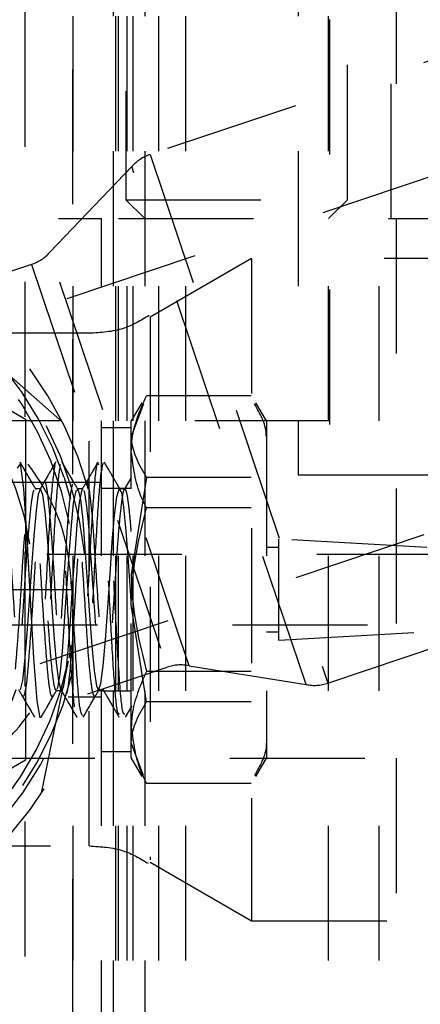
# Model space of a CAD drawing. Header units: inches. Extents: x 1880 to 2363, y -453 to -54.
# Tile 430 of 656: x 1903.167 to 1903.464, y -150.311 to -149.581. Entities that reach past the tile are written whole.
import ezdxf

# ---------------------------------------------------------------- set-up
doc = ezdxf.new("R2010")
doc.units = ezdxf.units.IN
doc.header["$LTSCALE"] = 0.5
doc.header["$MEASUREMENT"] = 0
doc.linetypes.add('HIDDEN', pattern=[0.225, 0.15, -0.075])
doc.layers.add('SID-M-H', color=4, linetype='HIDDEN')

msp = doc.modelspace()

# ---------------------------------------------------------------- linework, layer by layer
at = {"layer": 'SID-M-H'}
for p, q in [((1903.44617, -153.2282), (1903.44617, -147.4432)), ((1903.24567, -149.23369), (1903.24567, -149.7142)), ((1903.40967, -149.7142), (1903.40967, -149.23369)), ((1903.20667, -150.4782), (1903.20667, -149.4782)), ((1903.23629, -149.4782), (1903.23629, -150.4782)), ((1903.23823, -150.4782), (1903.23823, -149.4782)), ((1903.24017, -150.4782), (1903.24017, -149.4782)), ((1903.2467, -150.4782), (1903.2467, -149.4782)), ((1903.25112, -150.4782), (1903.25112, -149.4782)), ((1903.25967, -149.4782), (1903.25967, -150.4782)), ((1903.27017, -150.4782), (1903.27017, -149.4782)), ((1903.29017, -150.4782), (1903.29017, -149.4782)), ((1903.37317, -149.4782), (1903.37317, -149.9182)), ((1903.39567, -150.4782), (1903.39567, -149.4782)), ((1903.44217, -149.7282), (1903.44217, -149.4782)), ((1903.20641, -150.51757), (1903.20641, -149.49001)), ((1903.17097, -150.67505), (1903.17097, -149.55694)), ((1903.56086, -149.58079), (1903.26364, -149.68066)), ((1903.39642, -149.5807), (1903.39642, -149.9182)), ((1903.67598, -149.62829), (1902.91285, -149.88471)), ((1903.26364, -149.68066), (1903.39531, -150.07252)), ((1903.25006, -149.68968), (1903.18941, -149.75307)), ((1903.37904, -150.07354), (1903.25006, -149.68968)), ((1903.24567, -149.7142), (1903.40967, -149.7142)), ((1903.24567, -149.7142), (1903.25967, -149.7282)), ((1903.39567, -149.7282), (1903.40967, -149.7142)), ((1902.19567, -149.7282), (1903.22767, -149.7282)), ((1903.22767, -150.9782), (1903.22767, -149.7282)), ((1903.24017, -149.7282), (1903.91517, -149.7282)), ((1903.43317, -150.4782), (1903.43317, -149.7282)), ((1902.95267, -149.75061), (1903.17142, -149.87691)), ((1903.29241, -150.05963), (1903.18941, -149.75307)), ((1903.17582, -149.76209), (1903.11689, -149.78189)), ((1903.17582, -149.76209), (1903.27558, -150.05898)), ((1903.33879, -149.7577), (1903.26355, -149.80114)), ((1903.33879, -149.7577), (1903.33879, -150.2487)), ((1903.53696, -149.7577), (1903.33879, -149.7577)), ((1903.26355, -149.80114), (1903.26355, -150.20338)), ((1903.21855, -149.8132), (1903.08979, -149.8132)), ((1903.19868, -149.879), (1903.12199, -149.81132)), ((1903.21855, -150.1932), (1903.21855, -149.81497)), ((1902.99248, -150.12169), (1903.75561, -149.86527)), ((1903.25745, -149.86472), (1903.24967, -149.8782)), ((1903.25864, -149.8654), (1903.24967, -149.88977)), ((1903.3385, -149.85945), (1903.26083, -149.85945)), ((1903.34967, -149.8782), (1903.34193, -149.8648)), ((1903.79666, -149.8782), (1903.12266, -149.8782)), ((1903.17142, -149.87691), (1903.17142, -150.1295)), ((1903.24967, -150.1282), (1903.24967, -149.8782)), ((1903.34967, -149.8782), (1903.34967, -150.1282)), ((1903.24967, -149.8832), (1903.22767, -149.8832)), ((1903.16763, -149.9096), (1903.16519, -149.91321)), ((1903.17008, -149.92849), (1903.16763, -149.9096)), ((1903.22767, -149.9237), (1902.99555, -149.9237)), ((1903.19991, -149.92013), (1903.20469, -149.93602)), ((1903.24929, -149.92047), (1903.24438, -149.92893)), ((1903.26083, -149.92008), (1903.24967, -149.99196)), ((1903.3385, -149.92008), (1903.26083, -149.92008)), ((1903.37317, -149.9182), (1903.98217, -149.9182)), ((1903.17252, -149.9647), (1903.17008, -149.92849)), ((1903.18246, -149.9285), (1903.17846, -149.9285)), ((1903.18249, -149.9285), (1903.18078, -149.93255)), ((1903.18422, -149.93291), (1903.18249, -149.9285)), ((1903.20698, -149.93918), (1903.20874, -149.93004)), ((1903.20874, -149.93004), (1903.21033, -149.92918)), ((1903.21373, -149.9285), (1903.2097, -149.9285)), ((1903.21033, -149.92918), (1903.21203, -149.9367)), ((1903.21281, -149.92985), (1903.21104, -149.9387)), ((1903.2132, -149.92972), (1903.21281, -149.92985)), ((1903.24967, -149.9282), (1903.22767, -149.9282)), ((1903.23896, -149.93443), (1903.24059, -149.92865)), ((1903.24059, -149.92865), (1903.24235, -149.9313)), ((1903.2449, -149.9285), (1903.24091, -149.9285)), ((1903.18078, -149.93255), (1903.17918, -149.9446)), ((1903.18581, -149.94528), (1903.18422, -149.93291)), ((1903.21203, -149.9367), (1903.21378, -149.95175)), ((1903.2373, -149.948), (1903.23896, -149.93443)), ((1903.24235, -149.9313), (1903.24399, -149.94211)), ((1903.17918, -149.9446), (1903.17744, -149.96328)), ((1903.18755, -149.9642), (1903.18581, -149.94528)), ((1903.2053, -149.95556), (1903.20698, -149.93918)), ((1903.21104, -149.9387), (1903.2094, -149.95486)), ((1903.24399, -149.94211), (1903.24563, -149.95982)), ((1903.3385, -149.94257), (1903.26083, -149.94257)), ((1903.21378, -149.95175), (1903.21537, -149.97263)), ((1903.23554, -149.96781), (1903.2373, -149.948)), ((1903.20369, -149.97736), (1903.2053, -149.95556)), ((1903.2094, -149.95486), (1903.20776, -149.97648)), ((1903.24563, -149.95982), (1903.2474, -149.98243)), ((1903.17496, -150.01017), (1903.17252, -149.9647)), ((1903.17744, -149.96328), (1903.17574, -149.98648)), ((1903.18926, -149.98753), (1903.18755, -149.9642)), ((1903.35904, -150.0407), (1903.35904, -149.9657)), ((1903.46842, -149.97195), (1903.35904, -149.9657)), ((1903.21537, -149.97263), (1903.21708, -149.99696)), ((1903.23393, -149.99163), (1903.23554, -149.96781)), ((1903.35904, -149.97195), (1903.34967, -149.97195)), ((1903.39531, -150.07252), (1903.69253, -149.97265)), ((1903.68717, -149.9772), (1903.12467, -149.9772)), ((1903.20192, -150.00206), (1903.20369, -149.97736)), ((1903.20776, -149.97648), (1903.20599, -150.00111)), ((1903.17574, -149.98648), (1903.17414, -150.01158)), ((1903.19085, -150.01265), (1903.18926, -149.98753)), ((1903.2474, -149.98243), (1903.24903, -150.00743)), ((1903.23225, -150.01678), (1903.23393, -149.99163)), ((1903.20026, -150.02689), (1903.20192, -150.00206)), ((1903.20599, -150.00111), (1903.20437, -150.02602)), ((1903.21708, -149.99696), (1903.21882, -150.022)), ((1903.1774, -150.05402), (1903.17496, -150.01017)), ((1903.24903, -150.00743), (1903.24967, -150.0174)), ((1903.17414, -150.01158), (1903.17239, -150.03572)), ((1903.1926, -150.03669), (1903.19085, -150.01265)), ((1903.23049, -150.04036), (1903.23225, -150.01678)), ((1903.26083, -150.08632), (1903.24967, -150.01444)), ((1903.20437, -150.02602), (1903.20271, -150.04831)), ((1903.21882, -150.022), (1903.22041, -150.04492)), ((1903.12467, -150.0292), (1903.68717, -150.0292)), ((1903.19865, -150.04906), (1903.20026, -150.02689)), ((1903.17239, -150.03572), (1903.1707, -150.05619)), ((1903.1943, -150.05693), (1903.1926, -150.03669)), ((1903.22889, -150.05975), (1903.23049, -150.04036)), ((1903.34967, -150.03445), (1903.35904, -150.03445)), ((1903.35904, -150.0407), (1903.46842, -150.03445)), ((1903.20523, -150.04441), (1903.2035, -150.0539)), ((1903.22041, -150.04492), (1903.22214, -150.06311)), ((1903.17984, -150.08566), (1903.1774, -150.05402)), ((1903.18323, -150.15416), (1903.2035, -150.0539)), ((1903.19687, -150.06602), (1903.19865, -150.04906)), ((1903.20271, -150.04831), (1903.20094, -150.0655)), ((1903.1707, -150.05619), (1903.16909, -150.07065)), ((1903.19589, -150.07111), (1903.1943, -150.05693)), ((1903.22552, -150.07765), (1903.27614, -150.06064)), ((1903.22719, -150.07274), (1903.22889, -150.05975)), ((1903.29241, -150.05963), (1903.37904, -150.07354)), ((1903.19523, -150.07587), (1903.19687, -150.06602)), ((1903.20094, -150.0655), (1903.19933, -150.07565)), ((1903.22214, -150.06311), (1903.22385, -150.07452)), ((1903.3385, -150.06384), (1903.26083, -150.06384)), ((1903.16909, -150.07065), (1903.16733, -150.07748)), ((1903.19456, -150.07654), (1903.19523, -150.07587)), ((1903.19766, -150.07759), (1903.19589, -150.07111)), ((1903.19933, -150.07565), (1903.19766, -150.07759)), ((1903.22385, -150.07452), (1903.22545, -150.07786)), ((1903.22545, -150.07786), (1903.22719, -150.07274)), ((1903.00291, -150.0827), (1903.22767, -150.0827)), ((1903.1941, -150.0779), (1903.19811, -150.0779)), ((1903.21748, -150.08036), (1903.22538, -150.0777)), ((1903.22528, -150.0779), (1903.22931, -150.0779)), ((1903.22767, -150.0782), (1903.24967, -150.0782)), ((1903.18228, -150.09817), (1903.17984, -150.08566)), ((1903.24537, -150.09776), (1903.25026, -150.08934)), ((1903.3385, -150.08632), (1903.26083, -150.08632)), ((1903.1824, -150.09769), (1903.18228, -150.09817)), ((1903.25864, -150.141), (1903.24967, -150.11664)), ((1903.12266, -150.1282), (1903.79666, -150.1282)), ((1903.22767, -150.1232), (1903.24967, -150.1232)), ((1903.24967, -150.1282), (1903.25745, -150.14168)), ((1903.34193, -150.14161), (1903.34967, -150.1282)), ((1903.17142, -150.1295), (1902.95267, -150.25579)), ((1903.3385, -150.14695), (1903.26083, -150.14695)), ((1903.08979, -150.1932), (1903.21855, -150.1932)), ((1903.26355, -150.20526), (1903.33879, -150.2487)), ((1903.33879, -150.2487), (1903.53696, -150.2487))]:
    msp.add_line(p, q, dxfattribs=at)
for centre, radius, start, end in [((1903.27367, -149.71052), 0.0315, 108.57277, 138.57277), ((1902.95267, -150.0032), 0.27559, 15.63681, 344.68539), ((1902.95267, -150.0032), 0.26378, 5.68951, 346.85945), ((1902.95267, -150.0032), 0.26083, 18.57277, 346.18868), ((1902.95267, -150.0032), 0.25591, 11.04192, 348.57277), ((1903.16579, -149.73223), 0.0315, 288.57277, 318.57277), ((1902.95267, -150.0032), 0.22441, 8.73115, 342.6953), ((1903.28617, -150.0905), 0.0315, 78.57277, 108.57277), ((1903.38528, -150.04266), 0.0315, 258.57277, 288.57277)]:
    msp.add_arc(centre, radius, start, end, dxfattribs=at)
for points, knots in [([(1903.26301, -149.79997), (1903.25674, -149.80369), (1903.24308, -149.81179), (1903.22717, -149.8127), (1903.21855, -149.8132)], [0, 0, 0, 0, 0.45819, 1, 1, 1, 1]), ([(1903.20567, -150.0032), (1903.20454, -149.9899), (1903.20219, -149.96215), (1903.1829, -149.92068), (1903.14888, -149.87891), (1903.11676, -149.85916), (1903.09855, -149.84797)], [0, 0, 0, 0, 0.1837431, 0.3832552, 0.6502282, 1, 1, 1, 1]), ([(1903.24967, -149.90101), (1903.24978, -149.89785), (1903.2503, -149.88379), (1903.25623, -149.87008), (1903.26083, -149.85945)], [0, 0, 0, 0, 0.224261, 1, 1, 1, 1]), ([(1903.34967, -149.88977), (1903.34966, -149.88905), (1903.34956, -149.88083), (1903.34501, -149.87277), (1903.34085, -149.86542)], [0, 0, 0, 0, 0.087378, 1, 1, 1, 1]), ([(1903.24967, -149.88977), (1903.24968, -149.89049), (1903.24984, -149.90072), (1903.25553, -149.91076), (1903.26083, -149.92008)], [0, 0, 0, 0, 0.070165, 1, 1, 1, 1]), ([(1903.26083, -149.94257), (1903.2595, -149.93984), (1903.25291, -149.92631), (1903.25111, -149.91224), (1903.24967, -149.90101)], [0, 0, 0, 0, 0.201329, 1, 1, 1, 1]), ([(1903.17912, -149.92909), (1903.17714, -149.92568), (1903.17319, -149.91888), (1903.16924, -149.91207), (1903.16726, -149.90866)], [0, 0, 0, 0, 0.499725, 1, 1, 1, 1]), ([(1903.17638, -149.92438), (1903.17487, -149.92177), (1903.17183, -149.91654), (1903.1688, -149.91131), (1903.16728, -149.9087)], [0, 0, 0, 0, 0.499845, 1, 1, 1, 1]), ([(1903.19367, -149.90864), (1903.1917, -149.91204), (1903.18775, -149.91884), (1903.1838, -149.92564), (1903.18182, -149.92904)], [0, 0, 0, 0, 0.500234, 1, 1, 1, 1]), ([(1903.19371, -149.90859), (1903.19219, -149.9112), (1903.18916, -149.91642), (1903.18613, -149.92164), (1903.18461, -149.92425)], [0, 0, 0, 0, 0.5001407, 1, 1, 1, 1]), ([(1903.22495, -149.90955), (1903.22489, -149.9094), (1903.22401, -149.9072), (1903.22232, -149.92371), (1903.21988, -149.95853), (1903.21744, -150.00575), (1903.215, -150.05171), (1903.21256, -150.08692), (1903.21012, -150.1014), (1903.20767, -150.09378), (1903.20523, -150.06377), (1903.20279, -150.02018), (1903.20035, -149.97213), (1903.19791, -149.93211), (1903.19583, -149.90967), (1903.19456, -149.91073), (1903.1941, -149.91111)], [0, 0, 0, 0, 0.005991, 0.085137, 0.164283, 0.243428, 0.322574, 0.40172, 0.480866, 0.560011, 0.639157, 0.718303, 0.797448, 0.876594, 0.955739, 1, 1, 1, 1]), ([(1903.2254, -149.91057), (1903.22519, -149.90991), (1903.22416, -149.90677), (1903.22232, -149.9233), (1903.21988, -149.95864), (1903.21744, -150.00572), (1903.215, -150.05172), (1903.21256, -150.08692), (1903.21012, -150.1014), (1903.20767, -150.09378), (1903.20523, -150.06377), (1903.20279, -150.02018), (1903.20035, -149.97213), (1903.19791, -149.93211), (1903.19582, -149.90966), (1903.19455, -149.91072), (1903.1941, -149.9111)], [0, 0, 0, 0, 0.020462, 0.098447, 0.176433, 0.254418, 0.332403, 0.410388, 0.488372, 0.566357, 0.644342, 0.722327, 0.800312, 0.878297, 0.956281, 1, 1, 1, 1]), ([(1903.21032, -149.92913), (1903.20834, -149.92573), (1903.20438, -149.91892), (1903.20043, -149.91211), (1903.19845, -149.9087)], [0, 0, 0, 0, 0.499609, 1, 1, 1, 1]), ([(1903.20755, -149.92436), (1903.20603, -149.92175), (1903.203, -149.91653), (1903.19996, -149.91131), (1903.19845, -149.9087)], [0, 0, 0, 0, 0.499812, 1, 1, 1, 1]), ([(1903.22495, -149.90877), (1903.22298, -149.91217), (1903.21903, -149.91895), (1903.21508, -149.92573), (1903.21311, -149.92912)], [0, 0, 0, 0, 0.500236, 1, 1, 1, 1]), ([(1903.22867, -149.90914), (1903.22786, -149.91317), (1903.22623, -149.92122), (1903.22379, -149.95918), (1903.22135, -150.00565), (1903.2189, -150.05147), (1903.21649, -150.08754), (1903.21489, -150.09402), (1903.21411, -150.0972)], [0, 0, 0, 0, 0.167689, 0.335377, 0.503066, 0.670755, 0.838443, 1, 1, 1, 1]), ([(1903.22493, -149.90881), (1903.22341, -149.91142), (1903.22038, -149.91664), (1903.21734, -149.92185), (1903.21582, -149.92446)], [0, 0, 0, 0, 0.5001845, 1, 1, 1, 1]), ([(1903.24163, -149.92919), (1903.23965, -149.92579), (1903.23569, -149.919), (1903.23174, -149.9122), (1903.22976, -149.9088)], [0, 0, 0, 0, 0.499717, 1, 1, 1, 1]), ([(1903.19303, -149.91051), (1903.19221, -149.9162), (1903.19058, -149.92757), (1903.18814, -149.96786), (1903.1857, -150.01509), (1903.18326, -150.06064), (1903.18082, -150.08981), (1903.17907, -150.10231), (1903.17814, -150.097), (1903.17802, -150.09632)], [0, 0, 0, 0, 0.1626519, 0.3253038, 0.4879555, 0.6506072, 0.8132588, 0.9759104, 1, 1, 1, 1]), ([(1903.19303, -149.91051), (1903.19221, -149.9162), (1903.19058, -149.92757), (1903.18814, -149.96786), (1903.1857, -150.01509), (1903.18326, -150.06064), (1903.18082, -150.08979), (1903.17908, -150.10231), (1903.17815, -150.09708), (1903.17804, -150.09645)], [0, 0, 0, 0, 0.162925, 0.32585, 0.488774, 0.651699, 0.814623, 0.977548, 1, 1, 1, 1]), ([(1903.19693, -149.91051), (1903.19612, -149.9162), (1903.19449, -149.92759), (1903.19205, -149.9678), (1903.18961, -150.01531), (1903.18717, -150.05983), (1903.1849, -150.09041), (1903.18346, -150.09422), (1903.18282, -150.09589)], [0, 0, 0, 0, 0.173038, 0.346077, 0.519115, 0.692153, 0.865191, 1, 1, 1, 1]), ([(1903.19693, -149.91051), (1903.19612, -149.9162), (1903.19449, -149.92759), (1903.19205, -149.9678), (1903.18961, -150.01531), (1903.18717, -150.05981), (1903.18492, -150.09028), (1903.18348, -150.09409), (1903.18286, -150.09574)], [0, 0, 0, 0, 0.173481, 0.346963, 0.520444, 0.693925, 0.867407, 1, 1, 1, 1]), ([(1903.21364, -150.0965), (1903.21295, -150.09557), (1903.21145, -150.09353), (1903.20914, -150.06338), (1903.2067, -150.02028), (1903.20426, -149.9721), (1903.20181, -149.93211), (1903.19973, -149.90963), (1903.19845, -149.91071), (1903.19799, -149.9111)], [0, 0, 0, 0, 0.13137, 0.287456, 0.443542, 0.599628, 0.755714, 0.911799, 1, 1, 1, 1]), ([(1903.21364, -150.09651), (1903.21295, -150.09557), (1903.21145, -150.09353), (1903.20914, -150.06339), (1903.2067, -150.02028), (1903.20426, -149.9721), (1903.20181, -149.93211), (1903.19973, -149.90964), (1903.19846, -149.91071), (1903.198, -149.9111)], [0, 0, 0, 0, 0.131426, 0.287541, 0.443655, 0.599769, 0.755883, 0.911997, 1, 1, 1, 1]), ([(1903.22767, -149.91332), (1903.22719, -149.91691), (1903.2259, -149.92658), (1903.22379, -149.95911), (1903.22135, -150.00566), (1903.2189, -150.05147), (1903.21649, -150.0876), (1903.21489, -150.09409), (1903.2141, -150.09728)], [0, 0, 0, 0, 0.106504, 0.286298, 0.466093, 0.645887, 0.825681, 1, 1, 1, 1]), ([(1903.24104, -150.09559), (1903.24049, -150.09562), (1903.23914, -150.09568), (1903.23697, -150.07095), (1903.23453, -150.02964), (1903.23209, -149.98132), (1903.22965, -149.93936), (1903.22742, -149.91165), (1903.226, -149.91089), (1903.2254, -149.91056)], [0, 0, 0, 0, 0.103888, 0.260066, 0.416244, 0.572422, 0.7286, 0.884778, 1, 1, 1, 1]), ([(1903.24493, -150.09558), (1903.24439, -150.0956), (1903.24304, -150.09565), (1903.24088, -150.07095), (1903.23844, -150.02964), (1903.23599, -149.98132), (1903.23355, -149.93936), (1903.23132, -149.91162), (1903.2299, -149.91086), (1903.2293, -149.91054)], [0, 0, 0, 0, 0.10319, 0.259368, 0.415546, 0.571724, 0.727902, 0.88408, 1, 1, 1, 1]), ([(1903.19133, -150.08185), (1903.1912, -150.0821), (1903.19053, -150.08337), (1903.18909, -150.07662), (1903.18751, -150.06197), (1903.18592, -150.03995), (1903.18404, -150.01398), (1903.18249, -149.98672), (1903.18086, -149.96135), (1903.179, -149.94072), (1903.17747, -149.92714), (1903.1758, -149.92218), (1903.17395, -149.92638), (1903.17244, -149.93928), (1903.17073, -149.95941), (1903.16891, -149.98449), (1903.16742, -150.01169), (1903.16566, -150.03796), (1903.16388, -150.06013), (1903.16239, -150.07649), (1903.16121, -150.08027), (1903.16061, -150.08215)], [0, 0, 0, 0, 0.013842, 0.068625, 0.123454, 0.178243, 0.233027, 0.287856, 0.342643, 0.39743, 0.452256, 0.507042, 0.561832, 0.616655, 0.67144, 0.726235, 0.781052, 0.835838, 0.890638, 0.94545, 1, 1, 1, 1]), ([(1903.18523, -149.92395), (1903.18527, -149.92387), (1903.18588, -149.92239), (1903.18711, -149.92793), (1903.18859, -149.94084), (1903.1904, -149.96179), (1903.19213, -149.98716), (1903.19362, -150.01444), (1903.19547, -150.04036), (1903.19716, -150.06228), (1903.19865, -150.0768), (1903.20008, -150.08343), (1903.20076, -150.08213), (1903.20089, -150.08189)], [0, 0, 0, 0, 0.0062414, 0.1138455, 0.2214608, 0.3290298, 0.4366466, 0.5442516, 0.6518199, 0.7594495, 0.8670452, 0.9746118, 1, 1, 1, 1]), ([(1903.14717, -149.92954), (1903.14748, -149.92941), (1903.14833, -149.92902), (1903.14995, -149.93778), (1903.15148, -149.95397), (1903.15313, -149.97612), (1903.15499, -150.00122), (1903.1565, -150.02659), (1903.1582, -150.0493), (1903.16003, -150.06678), (1903.16153, -150.07708), (1903.16326, -150.079), (1903.16507, -150.07236), (1903.16656, -150.05787), (1903.16833, -150.0372), (1903.1701, -150.01269), (1903.1716, -149.98708), (1903.17339, -149.96332), (1903.17513, -149.94407), (1903.17664, -149.93151), (1903.17846, -149.92707), (1903.18015, -149.93124), (1903.18168, -149.94357), (1903.18352, -149.96263), (1903.18518, -149.9863), (1903.18673, -150.01189), (1903.18858, -150.03644), (1903.1902, -150.05741), (1903.19177, -150.07163), (1903.19323, -150.07835), (1903.19393, -150.07725), (1903.1941, -150.077)], [0, 0, 0, 0, 0.020449, 0.056313, 0.092202, 0.128062, 0.163927, 0.199814, 0.235674, 0.271542, 0.307426, 0.343286, 0.379157, 0.415036, 0.450896, 0.486772, 0.522647, 0.558507, 0.594386, 0.630257, 0.666117, 0.702, 0.737867, 0.773727, 0.809614, 0.845478, 0.881338, 0.917228, 0.953089, 0.988951, 1, 1, 1, 1]), ([(1903.15397, -149.92473), (1903.15431, -149.9247), (1903.15518, -149.9246), (1903.15685, -149.93466), (1903.15845, -149.95247), (1903.16002, -149.97639), (1903.1619, -150.00323), (1903.16347, -150.03009), (1903.16508, -150.05399), (1903.16695, -150.07178), (1903.16829, -150.08182), (1903.16922, -150.08171), (1903.16958, -150.08167)], [0, 0, 0, 0, 0.0698772, 0.1774117, 0.285036, 0.3925849, 0.5001203, 0.6077456, 0.7152904, 0.8228292, 0.9304512, 1, 1, 1, 1]), ([(1903.17017, -150.08213), (1903.17078, -150.08019), (1903.17198, -150.0763), (1903.17351, -150.0598), (1903.1752, -150.03754), (1903.17703, -150.01123), (1903.17853, -149.98406), (1903.18027, -149.95896), (1903.18207, -149.93923), (1903.18338, -149.927), (1903.18435, -149.92564), (1903.18473, -149.9251)], [0, 0, 0, 0, 0.115551, 0.231178, 0.346725, 0.462285, 0.577903, 0.693449, 0.80902, 0.924627, 1, 1, 1, 1]), ([(1903.20605, -149.92506), (1903.20547, -149.92758), (1903.20429, -149.93262), (1903.20257, -149.95052), (1903.20108, -149.97376), (1903.19921, -150.0005), (1903.19755, -150.02747), (1903.19603, -150.05184), (1903.19415, -150.0702), (1903.19283, -150.08057), (1903.19204, -150.08106), (1903.19179, -150.08121)], [0, 0, 0, 0, 0.118161, 0.236388, 0.35458, 0.47274, 0.590981, 0.709164, 0.827321, 0.945572, 1, 1, 1, 1]), ([(1903.20216, -150.08007), (1903.20268, -150.07693), (1903.20371, -150.07065), (1903.20558, -150.05128), (1903.20721, -150.02709), (1903.20876, -150), (1903.21064, -149.9734), (1903.21223, -149.94994), (1903.21381, -149.93327), (1903.21522, -149.92472), (1903.21587, -149.92489), (1903.21599, -149.92492)], [0, 0, 0, 0, 0.121727, 0.243428, 0.365227, 0.486947, 0.608647, 0.73045, 0.852164, 0.973867, 1, 1, 1, 1]), ([(1903.22251, -150.08211), (1903.22207, -150.08172), (1903.2211, -150.08088), (1903.21947, -150.06885), (1903.21766, -150.04965), (1903.21618, -150.02494), (1903.2144, -149.99783), (1903.21263, -149.97138), (1903.21115, -149.94829), (1903.20934, -149.93227), (1903.20809, -149.92427), (1903.20748, -149.92464), (1903.2074, -149.92469)], [0, 0, 0, 0, 0.093871, 0.204989, 0.316129, 0.427306, 0.538423, 0.649575, 0.760741, 0.871858, 0.983023, 1, 1, 1, 1]), ([(1903.24478, -149.92852), (1903.24474, -149.92854), (1903.24414, -149.92884), (1903.2431, -149.93276), (1903.24138, -149.9463), (1903.23956, -149.96629), (1903.23807, -149.99048), (1903.23631, -150.01609), (1903.23453, -150.04025), (1903.23303, -150.06022), (1903.23124, -150.07372), (1903.2295, -150.07925), (1903.22799, -150.07617), (1903.22618, -150.06483), (1903.22447, -150.04651), (1903.22295, -150.02328), (1903.22111, -149.99779), (1903.21945, -149.97293), (1903.21791, -149.95137), (1903.21605, -149.93617), (1903.21474, -149.92851), (1903.21396, -149.9293), (1903.21373, -149.92955)], [0, 0, 0, 0, 0.004154, 0.05819, 0.112191, 0.16621, 0.220241, 0.274242, 0.328266, 0.38229, 0.436292, 0.490321, 0.544339, 0.59834, 0.652376, 0.706388, 0.760389, 0.81443, 0.868437, 0.922439, 0.976483, 1, 1, 1, 1]), ([(1903.2165, -149.92483), (1903.21675, -149.92459), (1903.21755, -149.92384), (1903.21887, -149.93227), (1903.22074, -149.94869), (1903.22227, -149.97178), (1903.22394, -149.9983), (1903.22578, -150.02535), (1903.22691, -150.04364), (1903.22755, -150.05216), (1903.22767, -150.05367)], [0, 0, 0, 0, 0.070093, 0.219692, 0.369289, 0.518993, 0.66859, 0.818196, 0.967889, 1, 1, 1, 1]), ([(1903.24967, -149.96018), (1903.24926, -149.95543), (1903.24845, -149.94593), (1903.24722, -149.93589), (1903.246, -149.92937), (1903.24519, -149.9288), (1903.24478, -149.92852)], [0, 0, 0, 0, 0.2500001, 0.5000001, 0.7500001, 1, 1, 1, 1]), ([(1903.24967, -150.01444), (1903.24968, -150.01274), (1903.24984, -149.98847), (1903.25553, -149.96468), (1903.26083, -149.94257)], [0, 0, 0, 0, 0.070165, 1, 1, 1, 1]), ([(1903.24967, -149.99196), (1903.24968, -149.99366), (1903.24984, -150.01794), (1903.25553, -150.04172), (1903.26083, -150.06384)], [0, 0, 0, 0, 0.070165, 1, 1, 1, 1]), ([(1903.09855, -150.15844), (1903.11676, -150.14724), (1903.14887, -150.1275), (1903.18289, -150.08573), (1903.20219, -150.04425), (1903.20454, -150.01651), (1903.20567, -150.0032)], [0, 0, 0, 0, 0.349724, 0.616722, 0.816242, 1, 1, 1, 1]), ([(1903.14267, -150.0032), (1903.14351, -150.0032), (1903.1448, -150.0032), (1903.15266, -150.0032), (1903.16079, -150.0032), (1903.17088, -150.0032), (1903.18555, -150.0032), (1903.19774, -150.0032), (1903.20567, -150.0032)], [0, 0, 0, 0, 0.239457, 0.368361, 0.5, 0.631639, 0.760543, 1, 1, 1, 1]), ([(1903.26083, -150.06384), (1903.25623, -150.07447), (1903.2503, -150.08818), (1903.24978, -150.10224), (1903.24967, -150.1054)], [0, 0, 0, 0, 0.775739, 1, 1, 1, 1]), ([(1903.16618, -150.07734), (1903.16815, -150.08074), (1903.17211, -150.08755), (1903.17605, -150.09436), (1903.17803, -150.09776)], [0, 0, 0, 0, 0.49972, 1, 1, 1, 1]), ([(1903.16895, -150.08211), (1903.17047, -150.08472), (1903.1735, -150.08996), (1903.17654, -150.09519), (1903.17805, -150.09781)], [0, 0, 0, 0, 0.4998146, 1, 1, 1, 1]), ([(1903.18281, -150.09786), (1903.18432, -150.09525), (1903.18736, -150.09001), (1903.19039, -150.08478), (1903.19191, -150.08217)], [0, 0, 0, 0, 0.500194, 1, 1, 1, 1]), ([(1903.18285, -150.09779), (1903.18481, -150.09441), (1903.18872, -150.08766), (1903.19264, -150.08091), (1903.1946, -150.07753)], [0, 0, 0, 0, 0.500022, 1, 1, 1, 1]), ([(1903.19747, -150.07731), (1903.19945, -150.0807), (1903.2034, -150.08749), (1903.20735, -150.09427), (1903.20932, -150.09767)], [0, 0, 0, 0, 0.499766, 1, 1, 1, 1]), ([(1903.2002, -150.082), (1903.20172, -150.0846), (1903.20475, -150.08981), (1903.20778, -150.09503), (1903.2093, -150.09763)], [0, 0, 0, 0, 0.4998717, 1, 1, 1, 1]), ([(1903.21409, -150.09761), (1903.21561, -150.095), (1903.21864, -150.08979), (1903.22167, -150.08457), (1903.22319, -150.08197)], [0, 0, 0, 0, 0.500161, 1, 1, 1, 1]), ([(1903.21411, -150.09759), (1903.21609, -150.09418), (1903.22004, -150.08737), (1903.22401, -150.08056), (1903.22599, -150.07716)], [0, 0, 0, 0, 0.500423, 1, 1, 1, 1]), ([(1903.22871, -150.07729), (1903.23068, -150.08068), (1903.23463, -150.08747), (1903.23856, -150.09426), (1903.24054, -150.09765)], [0, 0, 0, 0, 0.499788, 1, 1, 1, 1]), ([(1903.24967, -150.11664), (1903.24968, -150.11592), (1903.24984, -150.10568), (1903.25553, -150.09565), (1903.26083, -150.08632)], [0, 0, 0, 0, 0.070165, 1, 1, 1, 1]), ([(1903.24967, -150.1054), (1903.25111, -150.11663), (1903.25291, -150.1307), (1903.2595, -150.14423), (1903.26083, -150.14695)], [0, 0, 0, 0, 0.798671, 1, 1, 1, 1]), ([(1903.34967, -150.11664), (1903.34966, -150.11736), (1903.34956, -150.12558), (1903.34501, -150.13363), (1903.34085, -150.14099)], [0, 0, 0, 0, 0.087378, 1, 1, 1, 1]), ([(1903.21855, -150.1932), (1903.22718, -150.19368), (1903.24276, -150.19455), (1903.25615, -150.20246), (1903.26212, -150.20599)], [0, 0, 0, 0, 0.5534232, 1, 1, 1, 1])]:
    msp.add_open_spline(points, degree=3, knots=knots, dxfattribs=at)

doc.saveas('drawing.dxf')
